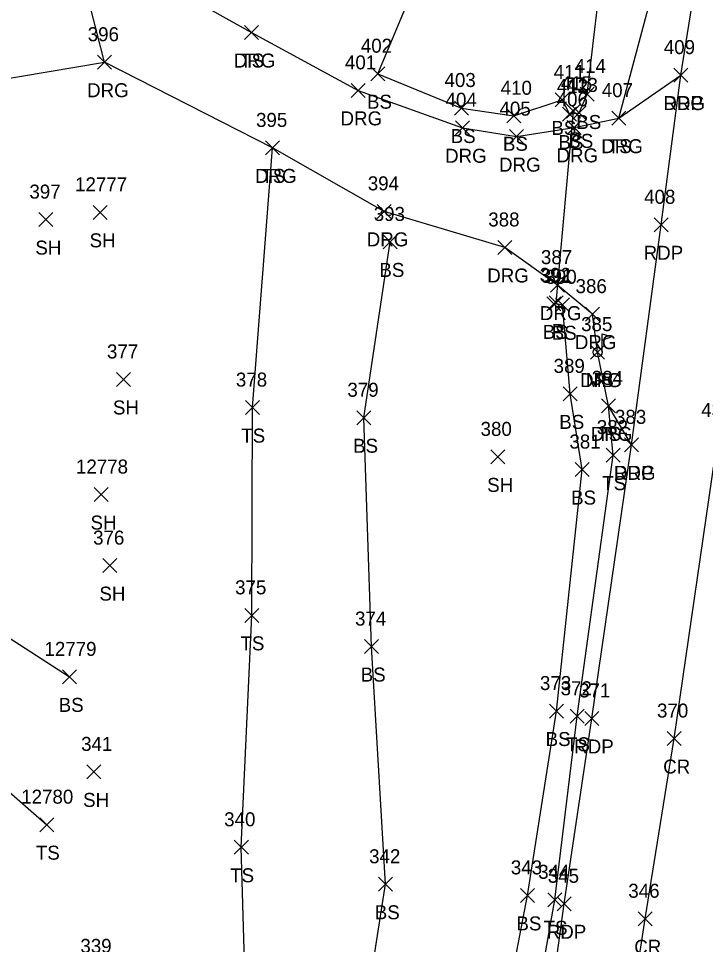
# Model space of a CAD drawing. Extents: x 1482574 to 1485769, y 580696 to 595649.
# Drawn here: x 1483551.5 to 1483649.6, y 584271.3 to 584403.6 of the extents above; entities that cross this region are included whole.
import ezdxf

# ---------------------------------------------------------------- set-up
doc = ezdxf.new("R2010")
doc.units = 0
for name, color, linetype in [('D_A', 7, 'Continuous'), ('D_I', 7, 'Continuous'), ('D_TIC', 7, 'Continuous'), ('DCP', 7, 'Continuous'), ('L_A', 7, 'Continuous'), ('L_I', 7, 'Continuous'), ('L_TIC', 7, 'Continuous'), ('LELB', 7, 'Continuous'), ('LMB', 7, 'Continuous'), ('LSOGP', 7, 'Continuous'), ('P_A', 7, 'Continuous'), ('P_I', 7, 'Continuous'), ('P_TIC', 7, 'Continuous'), ('PET', 7, 'Continuous'), ('PRC', 7, 'Continuous'), ('R_A', 7, 'Continuous'), ('R_I', 7, 'Continuous'), ('R_TIC', 7, 'Continuous'), ('RDG', 7, 'Continuous')]:
    doc.layers.add(name, color=color, linetype=linetype)

msp = doc.modelspace()

# ---------------------------------------------------------------- linework, layer by layer
at = {"layer": 'D_TIC'}
for points in [[(1483629.72, 584389.35), (1483631.72, 584391.35)], [(1483631.72, 584389.35), (1483629.72, 584391.35)], [(1483627.26, 584361.99), (1483629.26, 584363.99)], [(1483629.26, 584361.99), (1483627.26, 584363.99)]]:
    msp.add_lwpolyline(points, dxfattribs=at)
at = {"layer": 'DCP'}
msp.add_lwpolyline([(1483628.26, 584362.99), (1483630.72, 584390.35)], dxfattribs=at)
at = {"layer": 'L_TIC'}
for points in [[(1483583.72, 584400.6), (1483585.72, 584402.6)], [(1483585.72, 584400.6), (1483583.72, 584402.6)], [(1483601.8, 584394.72), (1483603.8, 584396.72)], [(1483603.8, 584394.72), (1483601.8, 584396.72)], [(1483601.8, 584394.72), (1483603.8, 584396.72)], [(1483603.8, 584394.72), (1483601.8, 584396.72)], [(1483631.69, 584391.82), (1483633.69, 584393.82)], [(1483633.69, 584391.82), (1483631.69, 584393.82)], [(1483628.13, 584390.98), (1483630.13, 584392.98)], [(1483630.13, 584390.98), (1483628.13, 584392.98)], [(1483613.75, 584389.82), (1483615.75, 584391.82)], [(1483615.75, 584389.82), (1483613.75, 584391.82)], [(1483629.15, 584388.95), (1483631.15, 584390.95)], [(1483631.15, 584388.95), (1483629.15, 584390.95)], [(1483630.55, 584389.12), (1483632.55, 584391.12)], [(1483632.55, 584389.12), (1483630.55, 584391.12)], [(1483621.21, 584388.71), (1483623.21, 584390.71)], [(1483623.21, 584388.71), (1483621.21, 584390.71)], [(1483636.21, 584388.37), (1483638.21, 584390.37)], [(1483638.21, 584388.37), (1483636.21, 584390.37)], [(1483586.75, 584384.12), (1483588.75, 584386.12)], [(1483588.75, 584384.12), (1483586.75, 584386.12)], [(1483562.14, 584374.92), (1483564.14, 584376.92)], [(1483564.14, 584374.92), (1483562.14, 584376.92)], [(1483554.38, 584373.88), (1483556.38, 584375.88)], [(1483556.38, 584373.88), (1483554.38, 584375.88)], [(1483603.57, 584370.69), (1483605.57, 584372.69)], [(1483605.57, 584370.69), (1483603.57, 584372.69)], [(1483626.9, 584361.85), (1483628.9, 584363.85)], [(1483628.9, 584361.85), (1483626.9, 584363.85)], [(1483628.18, 584361.71), (1483630.18, 584363.71)], [(1483630.18, 584361.71), (1483628.18, 584363.71)], [(1483565.47, 584351.05), (1483567.47, 584353.05)], [(1483567.47, 584351.05), (1483565.47, 584353.05)], [(1483629.26, 584348.99), (1483631.26, 584350.99)], [(1483631.26, 584348.99), (1483629.26, 584350.99)], [(1483583.87, 584347.03), (1483585.87, 584349.03)], [(1483585.87, 584347.03), (1483583.87, 584349.03)], [(1483634.71, 584347.28), (1483636.71, 584349.28)], [(1483636.71, 584347.28), (1483634.71, 584349.28)], [(1483599.81, 584345.58), (1483601.81, 584347.58)], [(1483601.81, 584345.58), (1483599.81, 584347.58)], [(1483618.91, 584339.99), (1483620.91, 584341.99)], [(1483620.91, 584339.99), (1483618.91, 584341.99)], [(1483635.42, 584340.24), (1483637.42, 584342.24)], [(1483637.42, 584340.24), (1483635.42, 584342.24)], [(1483630.95, 584338.18), (1483632.95, 584340.18)], [(1483632.95, 584338.18), (1483630.95, 584340.18)], [(1483562.26, 584334.61), (1483564.26, 584336.61)], [(1483564.26, 584334.61), (1483562.26, 584336.61)], [(1483563.53, 584324.46), (1483565.53, 584326.46)], [(1483565.53, 584324.46), (1483563.53, 584326.46)], [(1483583.77, 584317.36), (1483585.77, 584319.36)], [(1483585.77, 584317.36), (1483583.77, 584319.36)], [(1483600.9, 584312.9), (1483602.9, 584314.9)], [(1483602.9, 584312.9), (1483600.9, 584314.9)], [(1483557.76, 584308.57), (1483559.76, 584310.57)], [(1483559.76, 584308.57), (1483557.76, 584310.57)], [(1483627.31, 584303.69), (1483629.31, 584305.69)], [(1483629.31, 584303.69), (1483627.31, 584305.69)], [(1483630.25, 584302.94), (1483632.25, 584304.94)], [(1483632.25, 584302.94), (1483630.25, 584304.94)], [(1483561.2, 584295), (1483563.2, 584297)], [(1483563.2, 584295), (1483561.2, 584297)], [(1483554.53, 584287.46), (1483556.53, 584289.46)], [(1483556.53, 584287.46), (1483554.53, 584289.46)], [(1483582.29, 584284.23), (1483584.29, 584286.23)], [(1483584.29, 584284.23), (1483582.29, 584286.23)], [(1483602.9, 584278.95), (1483604.9, 584280.95)], [(1483604.9, 584278.95), (1483602.9, 584280.95)], [(1483623.14, 584277.36), (1483625.14, 584279.36)], [(1483625.14, 584277.36), (1483623.14, 584279.36)], [(1483627.05, 584276.73), (1483629.05, 584278.73)], [(1483629.05, 584276.73), (1483627.05, 584278.73)]]:
    msp.add_lwpolyline(points, dxfattribs=at)
at = {"layer": 'LELB'}
for points in [[(1483602.8, 584395.72), (1483614.04, 584422.56), (1483606.55, 584457.13), (1483619.05, 584468.28)], [(1483602.8, 584395.72), (1483614.75, 584390.82), (1483622.21, 584389.71), (1483629.13, 584391.98), (1483630.15, 584389.95), (1483631.55, 584390.12), (1483632.69, 584392.82), (1483635.13, 584413.41), (1483639.07, 584429.35), (1483641.9, 584445.94), (1483644.24, 584464.32)], [(1483637.21, 584389.37), (1483643.2, 584411.82), (1483646.06, 584423.73), (1483653.89, 584461.44), (1483651.8, 584463.9)], [(1483534.67, 584205.72), (1483545.38, 584230.24), (1483583.97, 584260.81), (1483583.29, 584285.23), (1483584.77, 584318.36), (1483584.87, 584348.03), (1483587.75, 584385.12)], [(1483482.76, 584376.05), (1483491.52, 584352.78), (1483531.63, 584327.09), (1483558.76, 584309.57)], [(1483534.67, 584205.72), (1483558.93, 584223.82), (1483599.73, 584253.41), (1483603.9, 584279.95), (1483601.9, 584313.9), (1483600.81, 584346.58), (1483604.57, 584371.69)], [(1483588.37, 584047.91), (1483593.57, 584073.61), (1483584.85, 584078.56), (1483578.91, 584088.52), (1483574.96, 584102.33), (1483576.7, 584117.28), (1483592.06, 584156.66), (1483602.05, 584187.38), (1483609.21, 584200.53), (1483612.69, 584202.43), (1483616.91, 584240.61), (1483624.14, 584278.36), (1483628.31, 584304.69), (1483631.95, 584339.18), (1483630.26, 584349.99), (1483629.18, 584362.71), (1483627.9, 584362.85)], [(1483433.71, 584354.46), (1483442.45, 584329.56), (1483491.66, 584333.57), (1483529.39, 584311.27), (1483555.53, 584288.46)], [(1483614.17, 584199.37), (1483620.88, 584237.02), (1483628.05, 584277.73), (1483631.25, 584303.94), (1483636.42, 584341.24), (1483635.71, 584348.28)]]:
    msp.add_lwpolyline(points, dxfattribs=at)
at = {"layer": 'LMB'}
for p, q in [((1483634.83, 584358.55), (1483636.13, 584358.17)), ((1483634.84, 584355.96), (1483634.84, 584358.55)), ((1483634.84, 584357.65), (1483636.12, 584358.16)), ((1483634.18, 584355.95), (1483634.18, 584355.95))]:
    msp.add_line(p, q, dxfattribs=at)
msp.add_circle((1483634.18, 584355.95), 0.656, dxfattribs=at)
at = {"layer": 'LSOGP'}
msp.add_lwpolyline([(1483388.16, 584341.61), (1483433.71, 584354.46), (1483482.76, 584376.06), (1483527.86, 584391.3), (1483563.77, 584397.36), (1483558.98, 584416.01), (1483534.08, 584453.69), (1483537.53, 584474.23), (1483553.99, 584506.33), (1483557.39, 584515.17), (1483559.05, 584522.12), (1483560.44, 584528.98), (1483561.86, 584530.76), (1483561.55, 584544.3), (1483564.3, 584587.66), (1483575.13, 584592.43), (1483575.16, 584618.73), (1483575, 584651.74), (1483601.74, 584679.59), (1483603.48, 584697.36), (1483598.5, 584707.5), (1483599.84, 584739.53), (1483601.86, 584774.6)], dxfattribs=at)
at = {"layer": 'P_TIC'}
for points in [[(1483645.08, 584394.52), (1483647.08, 584396.52)], [(1483647.08, 584394.52), (1483645.08, 584396.52)], [(1483642.26, 584373.14), (1483644.26, 584375.14)], [(1483644.26, 584373.14), (1483642.26, 584375.14)], [(1483638.02, 584341.71), (1483640.02, 584343.71)], [(1483640.02, 584341.71), (1483638.02, 584343.71)], [(1483632.34, 584302.63), (1483634.34, 584304.63)], [(1483634.34, 584302.63), (1483632.34, 584304.63)], [(1483644.1, 584299.76), (1483646.1, 584301.76)], [(1483646.1, 584299.76), (1483644.1, 584301.76)], [(1483628.42, 584276.16), (1483630.42, 584278.16)], [(1483630.42, 584276.16), (1483628.42, 584278.16)], [(1483639.98, 584274.02), (1483641.98, 584276.02)], [(1483641.98, 584274.02), (1483639.98, 584276.02)]]:
    msp.add_lwpolyline(points, dxfattribs=at)
at = {"layer": 'PET'}
msp.add_lwpolyline([(1483625.23, 584246.59), (1483629.42, 584277.16), (1483633.34, 584303.63), (1483639.02, 584342.71), (1483643.26, 584374.14), (1483646.08, 584395.52), (1483650.14, 584421.13), (1483655.75, 584460.7), (1483661.86, 584509.33), (1483665.45, 584542.26), (1483667.26, 584573.1), (1483669.06, 584596.89), (1483670.57, 584612.73), (1483672.96, 584648.44), (1483672.48, 584670.45), (1483673.4, 584692.09), (1483673.15, 584713.73), (1483673.74, 584740.34), (1483672.92, 584793.11)], dxfattribs=at)
at = {"layer": 'PRC'}
msp.add_lwpolyline([(1483620.6, 584139.06), (1483622.76, 584151.25), (1483629.8, 584198.38), (1483635.34, 584238.33), (1483640.98, 584275.02), (1483645.1, 584300.76), (1483651.33, 584343.69), (1483657.04, 584382.59), (1483662.41, 584419.09), (1483666.56, 584457.85), (1483673.34, 584508.06), (1483676.92, 584541.04), (1483679.4, 584571.58), (1483681.28, 584596.25), (1483683.38, 584631.91)], dxfattribs=at)
at = {"layer": 'R_TIC'}
for points in [[(1483583.72, 584400.6), (1483585.72, 584402.6)], [(1483585.72, 584400.6), (1483583.72, 584402.6)], [(1483562.77, 584396.36), (1483564.77, 584398.36)], [(1483564.77, 584396.36), (1483562.77, 584398.36)], [(1483645.08, 584394.52), (1483647.08, 584396.52)], [(1483647.08, 584394.52), (1483645.08, 584396.52)], [(1483598.97, 584392.34), (1483600.97, 584394.34)], [(1483600.97, 584392.34), (1483598.97, 584394.34)], [(1483636.21, 584388.37), (1483638.21, 584390.37)], [(1483638.21, 584388.37), (1483636.21, 584390.37)], [(1483613.9, 584387), (1483615.9, 584389)], [(1483615.9, 584387), (1483613.9, 584389)], [(1483629.82, 584387.06), (1483631.82, 584389.06)], [(1483631.82, 584387.06), (1483629.82, 584389.06)], [(1483621.6, 584385.73), (1483623.6, 584387.73)], [(1483623.6, 584385.73), (1483621.6, 584387.73)], [(1483586.75, 584384.12), (1483588.75, 584386.12)], [(1483588.75, 584384.12), (1483586.75, 584386.12)], [(1483602.71, 584375.06), (1483604.71, 584377.06)], [(1483604.71, 584375.06), (1483602.71, 584377.06)], [(1483619.92, 584369.9), (1483621.92, 584371.9)], [(1483621.92, 584369.9), (1483619.92, 584371.9)], [(1483627.44, 584364.52), (1483629.44, 584366.52)], [(1483629.44, 584364.52), (1483627.44, 584366.52)], [(1483632.45, 584360.38), (1483634.45, 584362.38)], [(1483634.45, 584360.38), (1483632.45, 584362.38)], [(1483633.18, 584354.95), (1483635.18, 584356.95)], [(1483635.18, 584354.95), (1483633.18, 584356.95)], [(1483634.71, 584347.28), (1483636.71, 584349.28)], [(1483636.71, 584347.28), (1483634.71, 584349.28)], [(1483638.02, 584341.71), (1483640.02, 584343.71)], [(1483640.02, 584341.71), (1483638.02, 584343.71)]]:
    msp.add_lwpolyline(points, dxfattribs=at)
at = {"layer": 'RDG'}
for points in [[(1483558.98, 584416.01), (1483584.72, 584401.6), (1483599.97, 584393.34), (1483614.9, 584388), (1483622.6, 584386.73), (1483630.82, 584388.06), (1483637.21, 584389.37), (1483646.08, 584395.52)], [(1483639.02, 584342.71), (1483635.71, 584348.28), (1483634.18, 584355.95), (1483633.45, 584361.38), (1483628.44, 584365.52), (1483620.92, 584370.9), (1483603.71, 584376.06), (1483587.75, 584385.12), (1483563.77, 584397.36)]]:
    msp.add_lwpolyline(points, dxfattribs=at)

# ---------------------------------------------------------------- texts
at = {"layer": 'D_A'}
for p in [(1483630.1, 584385.35), (1483627.64, 584357.99)]:
    msp.add_text('P', height=2, dxfattribs=at).set_placement(p)
at = {"layer": 'D_I'}
for s, p in [('415', (1483628.92, 584393.35)), ('392', (1483625.9, 584365.99))]:
    msp.add_text(s, height=2, dxfattribs=at).set_placement(p)
at = {"layer": 'L_A'}
for s, p in [('TS', (1483583.13, 584396.6)), ('BS', (1483601.24, 584390.72)), ('BS', (1483601.24, 584390.72)), ('BS', (1483631.13, 584387.82)), ('BS', (1483627.57, 584386.98)), ('BS', (1483613.19, 584385.82)), ('BS', (1483628.59, 584384.95)), ('BS', (1483629.99, 584385.12)), ('BS', (1483620.65, 584384.71)), ('TS', (1483635.62, 584384.37)), ('TS', (1483586.16, 584380.12)), ('SH', (1483561.62, 584370.92)), ('SH', (1483553.87, 584369.88)), ('BS', (1483603.01, 584366.69)), ('BS', (1483626.34, 584357.85)), ('BS', (1483627.62, 584357.71)), ('MB', (1483632.49, 584350.95)), ('SH', (1483564.95, 584347.05)), ('BS', (1483628.7, 584344.99)), ('TS', (1483583.28, 584343.03)), ('TS', (1483634.12, 584343.28)), ('BS', (1483599.25, 584341.58)), ('SH', (1483618.4, 584335.99)), ('TS', (1483634.83, 584336.24)), ('BS', (1483630.39, 584334.18)), ('SH', (1483561.75, 584330.61)), ('SH', (1483563.02, 584320.46)), ('TS', (1483583.17, 584313.36)), ('BS', (1483600.34, 584308.9)), ('BS', (1483557.2, 584304.57)), ('BS', (1483626.75, 584299.69)), ('TS', (1483629.66, 584298.94)), ('SH', (1483560.69, 584291)), ('TS', (1483553.94, 584283.46)), ('TS', (1483581.7, 584280.23)), ('BS', (1483602.35, 584274.95)), ('BS', (1483622.58, 584273.36)), ('TS', (1483626.46, 584272.73))]:
    msp.add_text(s, height=2, dxfattribs=at).set_placement(p)
at = {"layer": 'L_I'}
for s, p in [('402', (1483600.36, 584398.72)), ('402', (1483600.36, 584398.72)), ('414', (1483630.9, 584395.82)), ('411', (1483627.9, 584394.98)), ('403', (1483612.31, 584393.82)), ('412', (1483628.36, 584392.95)), ('413', (1483629.75, 584393.12)), ('410', (1483620.33, 584392.71)), ('407', (1483634.77, 584392.37)), ('395', (1483585.39, 584388.12)), ('12777', (1483559.54, 584378.92)), ('397', (1483553.02, 584377.88)), ('393', (1483602.2, 584374.69)), ('391', (1483626.1, 584365.85)), ('390', (1483626.73, 584365.71)), ('385', (1483631.82, 584358.95)), ('377', (1483564.1, 584355.05)), ('389', (1483627.89, 584352.99)), ('378', (1483582.51, 584351.03)), ('384', (1483633.34, 584351.28)), ('379', (1483598.44, 584349.58)), ('380', (1483617.46, 584343.99)), ('382', (1483634.06, 584344.24)), ('381', (1483630.15, 584342.18)), ('12778', (1483559.67, 584338.61)), ('376', (1483562.12, 584328.46)), ('375', (1483582.4, 584321.36)), ('374', (1483599.53, 584316.9)), ('12779', (1483555.17, 584312.57)), ('373', (1483625.94, 584307.69)), ('372', (1483628.89, 584306.94)), ('341', (1483560.41, 584299)), ('12780', (1483551.85, 584291.46)), ('340', (1483580.84, 584288.23)), ('342', (1483601.54, 584282.95)), ('343', (1483621.78, 584281.36)), ('344', (1483625.69, 584280.73)), ('339', (1483560.3, 584270.15))]:
    msp.add_text(s, height=2, dxfattribs=at).set_placement(p)
at = {"layer": 'P_A'}
for s, p in [('RDP', (1483643.57, 584390.52)), ('RDP', (1483640.75, 584369.14)), ('RDP', (1483636.51, 584337.71)), ('RDP', (1483630.83, 584298.63)), ('CR', (1483643.54, 584295.76)), ('RDP', (1483626.91, 584272.16)), ('CR', (1483639.41, 584270.02))]:
    msp.add_text(s, height=2, dxfattribs=at).set_placement(p)
at = {"layer": 'P_I'}
for s, p in [('409', (1483643.63, 584398.52)), ('408', (1483640.82, 584377.14)), ('438', (1483648.97, 584346.69)), ('383', (1483636.66, 584345.71)), ('371', (1483631.54, 584306.63)), ('370', (1483642.66, 584303.76)), ('345', (1483627.06, 584280.16)), ('346', (1483638.56, 584278.02))]:
    msp.add_text(s, height=2, dxfattribs=at).set_placement(p)
at = {"layer": 'R_A'}
for p in [(1483582.21, 584396.6), (1483561.26, 584392.36), (1483643.57, 584390.52), (1483597.46, 584388.34), (1483634.7, 584384.37), (1483612.39, 584383), (1483628.31, 584383.06), (1483620.09, 584381.73), (1483585.24, 584380.12), (1483601.2, 584371.06), (1483618.41, 584365.9), (1483625.93, 584360.52), (1483630.93, 584356.38), (1483631.67, 584350.95), (1483633.19, 584343.28), (1483636.51, 584337.71)]:
    msp.add_text('DRG', height=2, dxfattribs=at).set_placement(p)
at = {"layer": 'R_I'}
for s, p in [('396', (1483561.35, 584400.36)), ('409', (1483643.63, 584398.52)), ('401', (1483598.09, 584396.34)), ('407', (1483634.77, 584392.37)), ('404', (1483612.46, 584391)), ('406', (1483628.33, 584391.06)), ('405', (1483620.16, 584389.73)), ('395', (1483585.39, 584388.12)), ('394', (1483601.35, 584379.06)), ('388', (1483618.56, 584373.9)), ('387', (1483626.08, 584368.52)), ('386', (1483631.03, 584364.38)), ('385', (1483631.82, 584358.95)), ('384', (1483633.34, 584351.28)), ('383', (1483636.66, 584345.71))]:
    msp.add_text(s, height=2, dxfattribs=at).set_placement(p)

doc.saveas('drawing.dxf')
